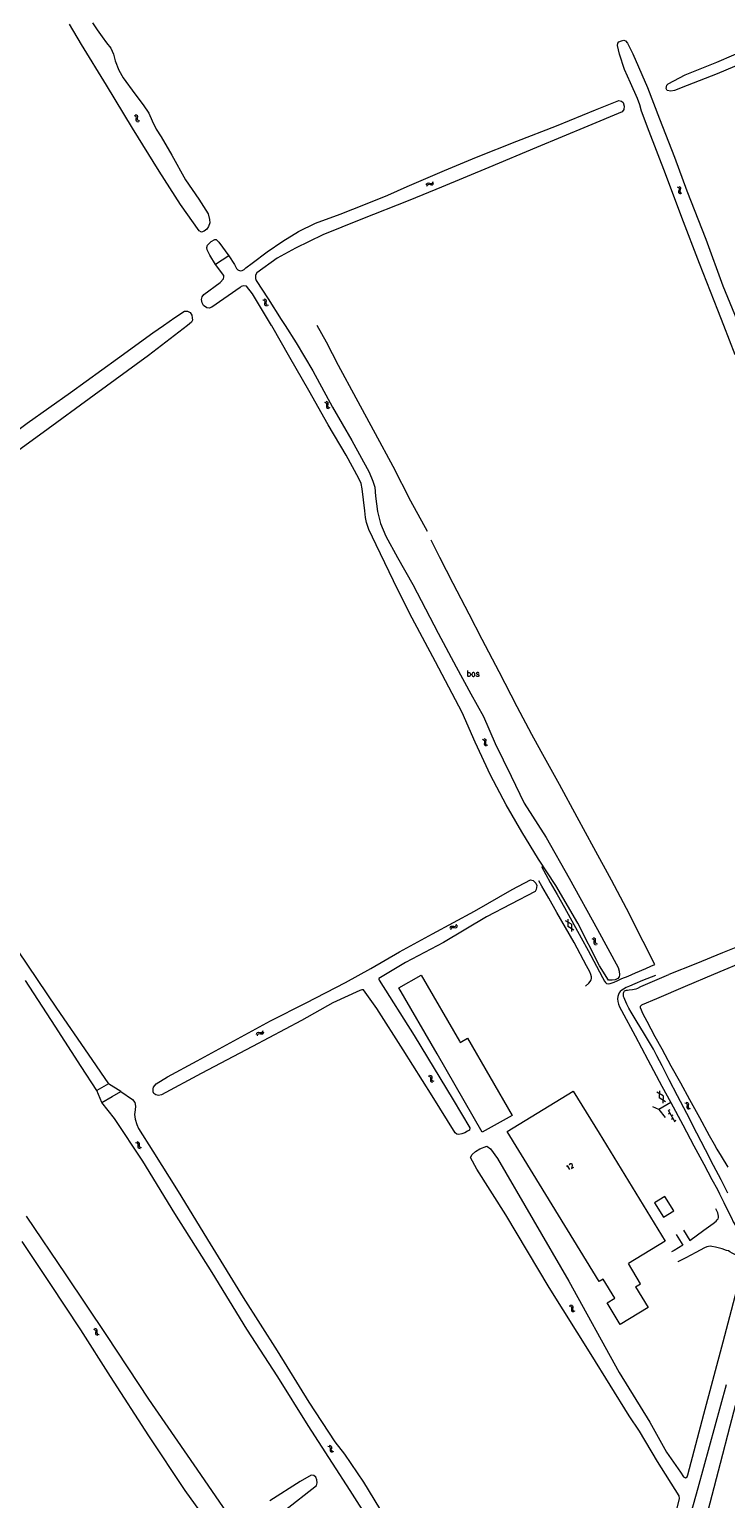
# Model space of a CAD drawing. Header units: metres. Extents: x 189705 to 199106, y 581686 to 588448.
# Tile 311 of 555: x 196181 to 196410, y 585113 to 585598. Entities that reach past the tile are written whole.
import ezdxf

# ---------------------------------------------------------------- set-up
doc = ezdxf.new("R2010")
doc.units = ezdxf.units.M
doc.layers.add('B-WA-OG-GBKN-G', color=7, linetype='Continuous', lineweight=18)
doc.styles.add('Style-STANDARD', font='STANDARD.shx')

msp = doc.modelspace()

# ---------------------------------------------------------------- linework, layer by layer
at = {"layer": 'B-WA-OG-GBKN-G'}
for p, q in [((196215.835, 585569.07), (196215.439, 585569.175)), ((196216.105, 585568.87), (196215.835, 585569.07)), ((196216.243, 585569.352), (196215.848, 585569.456)), ((196216.193, 585568.553), (196216.105, 585568.87)), ((196216.114, 585567.742), (196216.154, 585568.146)), ((196216.206, 585567.416), (196216.114, 585567.742)), ((196216.154, 585568.146), (196216.193, 585568.553)), ((196216.472, 585567.224), (196216.206, 585567.416)), ((196216.516, 585569.153), (196216.243, 585569.352)), ((196216.603, 585568.836), (196216.516, 585569.153)), ((196216.527, 585568.017), (196216.562, 585568.43)), ((196216.617, 585567.703), (196216.527, 585568.017)), ((196216.562, 585568.43), (196216.603, 585568.836)), ((196216.881, 585567.509), (196216.617, 585567.703)), ((196217.275, 585567.404), (196216.881, 585567.509)), ((196216.866, 585567.122), (196216.472, 585567.224)), ((196311.739, 585546.382), (196311.903, 585546.755)), ((196311.903, 585546.755), (196312.133, 585546.988)), ((196311.954, 585545.934), (196312.12, 585546.306)), ((196312.12, 585546.306), (196312.353, 585546.537)), ((196312.133, 585546.988), (196312.469, 585547.028)), ((196312.353, 585546.537), (196312.676, 585546.577)), ((196312.469, 585547.028), (196312.863, 585546.925)), ((196312.676, 585546.577), (196313.079, 585546.478)), ((196312.863, 585546.925), (196313.258, 585546.823)), ((196313.079, 585546.478), (196313.474, 585546.373)), ((196313.258, 585546.823), (196313.586, 585546.86)), ((196313.474, 585546.373), (196313.801, 585546.41)), ((196313.586, 585546.86), (196313.825, 585547.096)), ((196313.801, 585546.41), (196314.04, 585546.648)), ((196313.825, 585547.096), (196313.99, 585547.47)), ((196314.04, 585546.648), (196314.205, 585547.022)), ((196394.55, 585545.705), (196394.917, 585545.528)), ((196394.917, 585545.528), (196395.141, 585545.288)), ((196395.059, 585544.564), (196394.943, 585544.173)), ((196394.943, 585544.173), (196394.969, 585543.845)), ((196394.969, 585543.845), (196395.2, 585543.599)), ((196395.004, 585545.906), (196395.372, 585545.732)), ((196395.17, 585544.963), (196395.059, 585544.564)), ((196395.141, 585545.288), (196395.17, 585544.963)), ((196395.2, 585543.599), (196395.569, 585543.422)), ((196395.372, 585545.732), (196395.597, 585545.494)), ((196395.513, 585544.766), (196395.399, 585544.374)), ((196395.399, 585544.374), (196395.425, 585544.046)), ((196395.425, 585544.046), (196395.654, 585543.799)), ((196395.627, 585545.157), (196395.513, 585544.766)), ((196395.597, 585545.494), (196395.627, 585545.157)), ((196395.654, 585543.799), (196396.023, 585543.623)), ((196258.26, 585508.276), (196257.865, 585508.38)), ((196258.531, 585508.077), (196258.26, 585508.276)), ((196258.669, 585508.559), (196258.273, 585508.663)), ((196258.619, 585507.76), (196258.531, 585508.077)), ((196258.541, 585506.948), (196258.581, 585507.353)), ((196258.634, 585506.622), (196258.541, 585506.948)), ((196258.581, 585507.353), (196258.619, 585507.76)), ((196258.9, 585506.432), (196258.634, 585506.622)), ((196258.941, 585508.36), (196258.669, 585508.559)), ((196259.294, 585506.329), (196258.9, 585506.432)), ((196259.029, 585508.043), (196258.941, 585508.36)), ((196258.954, 585507.224), (196258.988, 585507.637)), ((196259.044, 585506.91), (196258.954, 585507.224)), ((196258.988, 585507.637), (196259.029, 585508.043)), ((196259.309, 585506.717), (196259.044, 585506.91)), ((196259.703, 585506.612), (196259.309, 585506.717)), ((196278.195, 585474.72), (196278.585, 585474.601)), ((196278.585, 585474.601), (196278.843, 585474.398)), ((196278.614, 585474.988), (196279.004, 585474.871)), ((196278.872, 585473.669), (196278.817, 585473.265)), ((196278.817, 585473.265), (196278.893, 585472.945)), ((196278.843, 585474.398), (196278.921, 585474.081)), ((196278.921, 585474.081), (196278.872, 585473.669)), ((196278.893, 585472.945), (196279.158, 585472.737)), ((196279.004, 585474.871), (196279.263, 585474.671)), ((196279.158, 585472.737), (196279.549, 585472.619)), ((196279.29, 585473.939), (196279.237, 585473.534)), ((196279.237, 585473.534), (196279.313, 585473.213)), ((196279.263, 585474.671), (196279.344, 585474.342)), ((196279.344, 585474.342), (196279.29, 585473.939)), ((196279.313, 585473.213), (196279.577, 585473.004)), ((196279.577, 585473.004), (196279.968, 585472.886)), ((196330.293, 585363.478), (196330.677, 585363.343)), ((196330.677, 585363.343), (196330.927, 585363.13)), ((196330.722, 585363.728), (196331.107, 585363.597)), ((196330.928, 585362.401), (196330.857, 585361.999)), ((196330.857, 585361.999), (196330.92, 585361.676)), ((196330.92, 585361.676), (196331.177, 585361.458)), ((196330.927, 585363.13), (196330.993, 585362.811)), ((196330.993, 585362.811), (196330.928, 585362.401)), ((196331.107, 585363.597), (196331.358, 585363.386)), ((196331.177, 585361.458), (196331.563, 585361.325)), ((196331.356, 585362.654), (196331.287, 585362.251)), ((196331.287, 585362.251), (196331.35, 585361.928)), ((196331.35, 585361.928), (196331.606, 585361.709)), ((196331.426, 585363.054), (196331.356, 585362.654)), ((196331.358, 585363.386), (196331.426, 585363.054)), ((196331.606, 585361.709), (196331.992, 585361.575)), ((196319.647, 585301.144), (196319.773, 585301.532)), ((196319.773, 585301.532), (196319.979, 585301.786)), ((196319.905, 585300.72), (196320.033, 585301.107)), ((196319.979, 585301.786), (196320.31, 585301.86)), ((196320.033, 585301.107), (196320.242, 585301.36)), ((196320.242, 585301.36), (196320.561, 585301.431)), ((196320.31, 585301.86), (196320.712, 585301.796)), ((196320.561, 585301.431), (196320.971, 585301.373)), ((196320.712, 585301.796), (196321.115, 585301.734)), ((196320.971, 585301.373), (196321.374, 585301.308)), ((196321.115, 585301.734), (196321.437, 585301.803)), ((196321.374, 585301.308), (196321.696, 585301.377)), ((196321.437, 585301.803), (196321.652, 585302.062)), ((196321.652, 585302.062), (196321.779, 585302.45)), ((196321.696, 585301.377), (196321.91, 585301.637)), ((196321.91, 585301.637), (196322.037, 585302.026)), ((196359.665, 585302.45), (196357.629, 585303.653)), ((196358.473, 585304.128), (196358.447, 585301.763)), ((196360.481, 585300.558), (196358.447, 585301.763)), ((196359.665, 585302.45), (196359.637, 585300.083)), ((196366.352, 585297.774), (196366.747, 585297.672)), ((196366.747, 585297.672), (196367.013, 585297.48)), ((196366.759, 585298.06), (196367.154, 585297.96)), ((196367.013, 585297.48), (196367.105, 585297.167)), ((196367.074, 585296.754), (196367.035, 585296.347)), ((196367.035, 585296.347), (196367.125, 585296.031)), ((196367.105, 585297.167), (196367.074, 585296.754)), ((196367.125, 585296.031), (196367.399, 585295.834)), ((196367.154, 585297.96), (196367.421, 585297.771)), ((196367.421, 585297.771), (196367.516, 585297.445)), ((196367.479, 585297.04), (196367.444, 585296.633)), ((196367.444, 585296.633), (196367.533, 585296.317)), ((196367.516, 585297.445), (196367.479, 585297.04)), ((196367.533, 585296.317), (196367.805, 585296.119)), ((196367.805, 585296.119), (196368.201, 585296.018)), ((196367.399, 585295.834), (196367.795, 585295.733)), ((196256.15, 585266.774), (196256.481, 585266.848)), ((196256.481, 585266.848), (196256.883, 585266.784)), ((196257.608, 585266.791), (196257.823, 585267.05)), ((196257.823, 585267.05), (196257.95, 585267.438)), ((196258.081, 585266.625), (196258.208, 585267.014)), ((196255.818, 585266.132), (196255.944, 585266.52)), ((196255.944, 585266.52), (196256.15, 585266.774)), ((196256.076, 585265.708), (196256.204, 585266.095)), ((196256.204, 585266.095), (196256.413, 585266.348)), ((196256.413, 585266.348), (196256.732, 585266.419)), ((196256.732, 585266.419), (196257.142, 585266.361)), ((196256.883, 585266.784), (196257.286, 585266.722)), ((196257.142, 585266.361), (196257.545, 585266.296)), ((196257.286, 585266.722), (196257.608, 585266.791)), ((196257.545, 585266.296), (196257.867, 585266.365)), ((196257.867, 585266.365), (196258.081, 585266.625)), ((196312.443, 585252.433), (196312.837, 585252.328)), ((196312.837, 585252.328), (196313.102, 585252.135)), ((196312.852, 585252.716), (196313.246, 585252.614)), ((196313.246, 585252.614), (196313.512, 585252.423)), ((196313.512, 585252.423), (196313.605, 585252.098)), ((196313.102, 585252.135), (196313.193, 585251.822)), ((196313.159, 585251.408), (196313.118, 585251.002)), ((196313.118, 585251.002), (196313.206, 585250.685)), ((196313.193, 585251.822), (196313.159, 585251.408)), ((196313.206, 585250.685), (196313.479, 585250.487)), ((196313.479, 585250.487), (196313.875, 585250.383)), ((196313.566, 585251.693), (196313.528, 585251.286)), ((196313.528, 585251.286), (196313.616, 585250.969)), ((196313.605, 585252.098), (196313.566, 585251.693)), ((196313.616, 585250.969), (196313.888, 585250.77)), ((196313.888, 585250.77), (196314.283, 585250.666)), ((196388.688, 585247.541), (196388.616, 585245.176)), ((196389.847, 585245.838), (196387.836, 585247.082)), ((196390.625, 585243.932), (196388.616, 585245.176)), ((196389.847, 585245.838), (196389.773, 585243.473)), ((196397.057, 585243.54), (196397.447, 585243.421)), ((196397.447, 585243.421), (196397.704, 585243.217)), ((196397.476, 585243.807), (196397.866, 585243.691)), ((196397.704, 585243.217), (196397.783, 585242.901)), ((196397.783, 585242.901), (196397.733, 585242.489)), ((196397.866, 585243.691), (196398.125, 585243.49)), ((196398.151, 585242.758), (196398.098, 585242.353)), ((196398.125, 585243.49), (196398.205, 585243.161)), ((196398.205, 585243.161), (196398.151, 585242.758)), ((196391.555, 585241.156), (196393.688, 585237.308)), ((196392.089, 585241.224), (196391.652, 585240.982)), ((196392.137, 585240.107), (196391.699, 585239.865)), ((196393.059, 585239.475), (196392.622, 585239.232)), ((196393.106, 585238.358), (196392.669, 585238.115)), ((196397.733, 585242.489), (196397.677, 585242.085)), ((196397.677, 585242.085), (196397.753, 585241.764)), ((196397.753, 585241.764), (196398.018, 585241.556)), ((196398.018, 585241.556), (196398.409, 585241.438)), ((196398.098, 585242.353), (196398.173, 585242.033)), ((196398.173, 585242.033), (196398.437, 585241.823)), ((196398.437, 585241.823), (196398.828, 585241.705)), ((196394.029, 585237.725), (196393.591, 585237.483)), ((196215.898, 585230.469), (196216.297, 585230.388)), ((196216.289, 585230.775), (196216.689, 585230.697)), ((196216.297, 585230.388), (196216.573, 585230.21)), ((196216.573, 585230.21), (196216.681, 585229.902)), ((196216.672, 585229.488), (196216.655, 585229.08)), ((196216.655, 585229.08), (196216.761, 585228.768)), ((196216.681, 585229.902), (196216.672, 585229.488)), ((196216.689, 585230.697), (196216.965, 585230.522)), ((196216.761, 585228.768), (196217.045, 585228.587)), ((196216.965, 585230.522), (196217.077, 585230.202)), ((196217.045, 585228.587), (196217.446, 585228.506)), ((196217.062, 585229.795), (196217.047, 585229.387)), ((196217.047, 585229.387), (196217.154, 585229.076)), ((196217.077, 585230.202), (196217.062, 585229.795)), ((196217.154, 585229.076), (196217.436, 585228.893)), ((196217.436, 585228.893), (196217.837, 585228.812)), ((196358.945, 585176.646), (196359.339, 585176.541)), ((196359.339, 585176.541), (196359.603, 585176.347)), ((196359.354, 585176.928), (196359.748, 585176.826)), ((196359.603, 585176.347), (196359.693, 585176.033)), ((196359.658, 585175.62), (196359.617, 585175.214)), ((196359.617, 585175.214), (196359.704, 585174.897)), ((196359.693, 585176.033), (196359.658, 585175.62)), ((196359.704, 585174.897), (196359.977, 585174.698)), ((196359.748, 585176.826), (196360.014, 585176.634)), ((196360.014, 585176.634), (196360.106, 585176.308)), ((196360.066, 585175.904), (196360.027, 585175.497)), ((196360.027, 585175.497), (196360.115, 585175.18)), ((196360.106, 585176.308), (196360.066, 585175.904)), ((196360.115, 585175.18), (196360.385, 585174.98)), ((196360.385, 585174.98), (196360.781, 585174.875)), ((196359.977, 585174.698), (196360.372, 585174.594)), ((196202.001, 585168.89), (196202.398, 585168.798)), ((196202.398, 585168.798), (196202.669, 585168.612)), ((196202.401, 585169.185), (196202.798, 585169.096)), ((196202.669, 585168.612), (196202.769, 585168.302)), ((196202.749, 585167.888), (196202.721, 585167.481)), ((196202.721, 585167.481), (196202.818, 585167.166)), ((196202.769, 585168.302), (196202.749, 585167.888)), ((196202.798, 585169.096), (196203.07, 585168.913)), ((196202.818, 585167.166), (196203.097, 585166.977)), ((196203.07, 585168.913), (196203.173, 585168.591)), ((196203.097, 585166.977), (196203.496, 585166.886)), ((196203.147, 585168.185), (196203.122, 585167.777)), ((196203.122, 585167.777), (196203.219, 585167.463)), ((196203.173, 585168.591), (196203.147, 585168.185)), ((196203.219, 585167.463), (196203.497, 585167.272)), ((196203.497, 585167.272), (196203.895, 585167.181)), ((196279.332, 585130.29), (196279.728, 585130.196)), ((196279.728, 585130.196), (196279.998, 585130.01)), ((196279.732, 585130.584), (196280.129, 585130.493)), ((196279.998, 585130.01), (196280.097, 585129.699)), ((196280.074, 585129.285), (196280.044, 585128.878)), ((196280.044, 585128.878), (196280.141, 585128.563)), ((196280.097, 585129.699), (196280.074, 585129.285)), ((196280.129, 585130.493), (196280.4, 585130.309)), ((196280.141, 585128.563), (196280.419, 585128.373)), ((196280.4, 585130.309), (196280.502, 585129.986)), ((196280.419, 585128.373), (196280.817, 585128.28)), ((196280.474, 585129.58), (196280.447, 585129.173)), ((196280.447, 585129.173), (196280.543, 585128.858)), ((196280.502, 585129.986), (196280.474, 585129.58)), ((196280.543, 585128.858), (196280.819, 585128.666)), ((196280.819, 585128.666), (196281.218, 585128.573))]:
    msp.add_line(p, q, dxfattribs=at)
at = {"layer": 'B-WA-OG-GBKN-G', "flags": 128}
for points in [[(196445.691, 585598.452), (196435.248, 585594.304), (196421.195, 585588.747), (196407.696, 585582.992), (196397.786, 585579.197), (196393.65, 585577.499), (196392.368, 585577.319), (196391.192, 585577.571), (196390.833, 585578.155), (196391.072, 585579.292), (196391.572, 585579.723), (196397.106, 585582.707), (196407.633, 585586.835), (196418.85, 585591.657), (196431.141, 585596.662), (196443.885, 585601.67)], [(196214.945, 585565.126), (196206.331, 585579.236), (196198.09, 585592.68), (196194.093, 585599.414)], [(196201.731, 585599.883), (196203.212, 585597.571), (196204.906, 585595.187), (196206.356, 585593.212), (196207.729, 585591.52), (196208.583, 585589.482), (196209.179, 585587.314), (196210.348, 585584.214), (196211.867, 585581.747), (196215.622, 585576.455), (196218.464, 585572.821), (196220.235, 585570.094), (196221.373, 585567.473), (196222.704, 585564.773), (196224.314, 585562.234), (196227.822, 585556.193), (196232.41, 585548.035), (196236.755, 585541.728), (196239.854, 585536.885), (196240.327, 585534.957), (196240.351, 585533.916), (196239.934, 585532.708), (196239.356, 585531.74), (196238.526, 585531.102), (196237.646, 585530.755), (196236.878, 585531.196), (196230.675, 585539.921), (196223.688, 585550.931), (196214.945, 585565.126)], [(196375.442, 585589.545), (196374.824, 585592.323), (196374.938, 585593.157), (196375.251, 585593.575), (196376.107, 585593.94), (196376.864, 585594.078), (196377.465, 585593.893), (196378.166, 585593.184), (196379.886, 585589.566), (196384.684, 585578.472), (196388.729, 585568.153), (196393.589, 585555.552), (196397.688, 585544.462), (196403.953, 585528.425), (196409.555, 585513.059), (196414.931, 585500)], [(196385.226, 585564.013), (196382.727, 585570.689), (196382.247, 585572.826), (196381.379, 585574.926), (196379.13, 585580.087), (196377.109, 585584.432), (196375.442, 585589.545)], [(196246.702, 585522.996), (196248.498, 585520.127), (196249.168, 585518.851), (196249.668, 585518.338), (196250.405, 585518.077), (196251.038, 585518.173), (196251.705, 585518.481), (196252.295, 585519.036), (196254.342, 585520.595), (196259.285, 585524.256), (196264.421, 585527.805), (196269.602, 585530.986), (196275.227, 585533.745), (196283.394, 585536.756), (196291.763, 585540.012), (196299.128, 585542.954), (196305.514, 585545.863), (196317.788, 585551.12), (196328.336, 585555.545), (196341.637, 585560.796), (196354.731, 585565.906), (196367.612, 585571.179), (196375.242, 585574.184), (196376.185, 585573.959), (196376.668, 585573.581), (196377.082, 585572.402), (196376.921, 585571.232), (196376.412, 585570.439), (196365.034, 585565.714), (196348.114, 585558.756), (196332.392, 585552.101), (196316.749, 585545.621), (196306.376, 585541.382), (196290.142, 585534.971), (196277.664, 585529.948), (196268.614, 585525.504), (196262.651, 585522.254), (196255.843, 585517.326), (196255.453, 585516.648), (196255.405, 585515.556), (196255.661, 585514.798), (196259.654, 585508.795), (196263.962, 585501.962), (196265.202, 585500)], [(196409.864, 585500), (196407.894, 585505.002), (196401.917, 585520.48), (196396.049, 585535.59), (196390.662, 585550.063), (196385.226, 585564.013)], [(196242.292, 585520.111), (196240.431, 585523.225), (196239.833, 585524.313), (196239.543, 585524.954), (196239.403, 585525.749), (196239.625, 585526.46), (196240.195, 585527.053), (196240.889, 585527.672), (196242.009, 585528.329), (196242.533, 585528.314), (196243.397, 585527.478), (196246.702, 585522.996)], [(196260.699, 585500), (196254.46, 585510.426), (196252.449, 585512.94), (196251.583, 585513.052), (196250.749, 585512.808), (196250.412, 585512.538), (196241.078, 585506), (196240.218, 585505.711), (196239.403, 585505.778), (196238.261, 585506.576), (196237.817, 585507.463), (196237.645, 585508.543), (196237.842, 585509.48), (196238.451, 585510.222), (196243.821, 585514.21), (196244.878, 585515.397), (196245.029, 585516.024), (196244.959, 585516.457), (196242.292, 585520.111)], [(196246.702, 585522.996), (196242.292, 585520.111)], [(196225.072, 585500), (196228.838, 585502.659), (196232.076, 585504.739), (196233.072, 585504.749), (196233.904, 585504.281), (196234.471, 585503.394), (196234.617, 585502.514), (196234.628, 585501.797), (196234.368, 585501.067), (196232.978, 585500)], [(196092.47, 585422.118), (196097.008, 585415.441), (196100.413, 585409.684), (196100.917, 585409.573), (196101.603, 585409.675), (196102.256, 585409.828), (196108.986, 585414.595), (196122.563, 585424.587), (196135.739, 585434.264), (196150.625, 585445.301), (196165.856, 585457.067), (196180.192, 585467.743), (196194.449, 585477.876), (196209.937, 585489.13), (196221.648, 585497.583), (196225.072, 585500)], [(196232.978, 585500), (196220.142, 585490.145), (196202.308, 585477.008), (196185.46, 585464.723), (196170.095, 585453.642), (196154.697, 585442.335), (196138.515, 585429.99), (196122.132, 585417.897), (196108.432, 585408.015), (196104.617, 585405.231), (196104.57, 585404.766), (196104.744, 585404.462), (196112.146, 585394.098), (196122.701, 585377.9), (196135.215, 585359.416), (196147.797, 585339.56), (196154.466, 585328.597), (196164.847, 585312.568), (196177.121, 585293.676), (196189.879, 585274.777), (196200.262, 585259.641), (196206.947, 585249.851)], [(196260.788, 585499.852), (196260.699, 585500)], [(196294.8, 585446.713), (196295.058, 585443.693), (196295.633, 585438.636), (196296.715, 585434.715), (196298.437, 585430.475), (196302.324, 585423.431), (196307.363, 585414.577), (196315.736, 585398.484), (196321.646, 585387.436), (196326.416, 585378.477), (196330.6, 585371.055), (196334.458, 585362.134), (196339.769, 585351.374), (196344.028, 585342.392), (196351.314, 585331.091), (196358.848, 585317.647), (196368.219, 585300.746), (196375.073, 585288.232), (196375.415, 585286.994), (196375.531, 585285.778), (196375.392, 585285.112), (196374.923, 585284.546), (196374.061, 585284.182), (196373.038, 585284.064), (196371.893, 585284.025), (196368.937, 585288.731), (196361.736, 585302.78), (196354.533, 585315.219), (196348.83, 585323.905), (196343.323, 585332.965), (196338.152, 585341.913), (196332.965, 585351.611), (196327.908, 585362.505), (196323.627, 585372.302), (196314.856, 585389.006), (196306.205, 585405.146), (196300.946, 585415.749), (196295.235, 585427.608), (196292.85, 585432.703), (196292.035, 585434.961), (196291.697, 585436.708), (196291.489, 585438.887), (196290.641, 585446.137), (196290.329, 585447.884), (196289.564, 585449.489), (196285.317, 585457.233), (196279.421, 585467.211), (196273.069, 585478.529), (196266.78, 585489.44), (196260.788, 585499.852)], [(196265.202, 585500), (196268.83, 585494.262), (196274.359, 585484.99), (196280.897, 585473.037), (196287.172, 585462.03), (196292.99, 585451.599), (196294.185, 585448.602), (196294.8, 585446.713)], [(196312.147, 585432.055), (196306.72, 585442.097), (196300.812, 585453.487), (196295.03, 585464.216), (196288.69, 585475.987), (196282.857, 585486.843), (196278.825, 585494.47), (196275.83, 585500)], [(196413.668, 585490.339), (196409.864, 585500)], [(196385.809, 585288.592), (196387.157, 585289.149), (196383.303, 585296.801), (196377.749, 585307.657), (196372.83, 585316.987), (196367.022, 585327.691), (196361.545, 585337.759), (196355.661, 585348.615), (196349.651, 585359.497), (196346.607, 585365.039), (196341.789, 585374.242), (196335.754, 585385.785), (196330.252, 585396.437), (196325.915, 585404.776), (196320.666, 585414.894), (196316.28, 585423.437), (196313.338, 585429.131)], [(196349.814, 585321.488), (196352.679, 585316.276), (196354.886, 585312.259), (196357.371, 585307.962), (196362.849, 585298.021), (196365.132, 585293.775), (196367.896, 585288.665), (196369.874, 585284.953), (196370.584, 585283.733), (196370.914, 585283.224), (196371.254, 585282.969), (196371.752, 585282.867), (196372.387, 585282.943), (196373.055, 585283.112), (196373.684, 585283.348), (196374.726, 585283.829), (196376.251, 585284.564), (196378.31, 585285.4), (196380.776, 585286.489), (196384.157, 585287.857), (196385.809, 585288.592)], [(196313.865, 585299.347), (196327.683, 585306.84), (196340.063, 585313.888), (196346.174, 585317.173), (196347.033, 585316.884), (196347.908, 585316.07), (196348.214, 585315.28), (196348.058, 585313.954), (196347.692, 585313.31), (196331.618, 585304.865), (196317.432, 585296.462), (196304.952, 585289.868), (196296.12, 585284.571), (196296.119, 585284.318), (196296.196, 585284.008), (196307.773, 585265.784), (196320.591, 585244.531), (196326.159, 585235.291), (196326.015, 585234.567), (196325.393, 585234.168), (196324.461, 585233.672), (196323.497, 585233.281), (196322.546, 585233.089), (196321.867, 585233.265), (196321.345, 585233.629), (196313.708, 585245.855), (196304.115, 585261.08), (196295.512, 585274.712), (196291.08, 585280.827), (196290.524, 585280.816), (196289.916, 585280.578), (196280.951, 585276.599), (196270.623, 585270.723), (196254.502, 585262.089), (196237.539, 585253.211), (196224.435, 585246.217), (196223.432, 585245.993), (196222.644, 585246.163), (196221.979, 585246.669), (196221.748, 585247.181), (196221.699, 585248.125), (196221.823, 585248.732), (196222.245, 585249.307), (196222.744, 585249.835), (196226.397, 585252.134), (196236.18, 585257.404), (196247.141, 585263.369), (196260.44, 585270.588), (196272.132, 585276.577), (196285.132, 585283.306)], [(196364.306, 585282.089), (196365.323, 585283.003), (196365.832, 585283.637), (196366.112, 585284.094), (196366.267, 585284.614), (196366.24, 585285.136), (196366.089, 585285.873), (196365.759, 585286.737), (196364.618, 585288.796), (196360.51, 585296.423), (196354.829, 585306.39), (196352.166, 585311.094), (196349.908, 585315.085), (196348.919, 585316.789)], [(196285.132, 585283.306), (196293.523, 585287.907), (196302.952, 585293.365), (196313.865, 585299.347)], [(196417.147, 585296.148), (196409.47, 585293.008), (196400.7, 585289.436), (196391.803, 585285.865)], [(196382.466, 585274.775), (196382.39, 585275.105), (196382.441, 585275.41), (196382.62, 585275.689), (196382.813, 585275.848), (196383.128, 585276.019), (196387.78, 585277.994), (196397.262, 585282.022), (196406.566, 585286.025), (196418.107, 585290.888)], [(196203.113, 585247.6), (196197.992, 585255.567), (196189.428, 585268.843), (196179.601, 585283.914)], [(196315.348, 585259.691), (196302.771, 585281.48), (196310.132, 585285.729), (196322.709, 585263.94)], [(196387.356, 585285.566), (196383.086, 585283.869), (196380.518, 585282.831), (196378.739, 585282.046), (196377.671, 585281.564), (196376.816, 585281.061), (196376.247, 585280.677), (196375.713, 585280.271), (196375.408, 585279.865), (196375.128, 585279.306), (196374.898, 585278.646), (196374.821, 585277.884), (196374.922, 585277.02), (196375.2, 585276.08), (196375.504, 585275.215), (196376.113, 585274.046), (196380.652, 585265.63), (196384.837, 585257.8), (196389.503, 585249.105), (196392.419, 585243.69)], [(196411.266, 585213.711), (196408.984, 585218.11), (196406.448, 585222.864), (196403.811, 585228.025), (196401.022, 585233.541), (196397.7, 585239.999), (196394.632, 585245.923), (196391.919, 585251.185), (196389.51, 585255.787), (196387.836, 585259.041), (196386.67, 585261.227), (196385.402, 585263.414), (196383.398, 585266.77), (196381.318, 585270.177), (196379.339, 585273.457), (196378.553, 585274.805), (196377.945, 585276.076), (196377.209, 585277.652), (196377.007, 585278.186), (196376.855, 585278.618), (196376.779, 585278.999), (196376.765, 585279.409), (196376.83, 585279.736), (196376.958, 585280.117), (196377.047, 585280.325), (196377.187, 585280.498), (196377.441, 585280.599), (196377.772, 585280.675), (196378.129, 585280.717), (196378.661, 585280.801), (196379.83, 585280.952), (196380.313, 585281.027), (196380.974, 585281.154), (196381.533, 585281.432), (196382.55, 585281.939), (196385.6, 585283.282), (196391.803, 585285.865)], [(196382.466, 585274.775), (196382.593, 585274.292), (196382.826, 585273.685), (196383.176, 585272.919), (196384.469, 585270.555), (196387.182, 585265.47), (196389.439, 585261.376), (196392.432, 585255.809), (196395.551, 585250.164), (196398.569, 585244.647), (196401.866, 585238.673), (196405.061, 585232.825), (196406.659, 585229.901), (196407.623, 585228.223), (196408.967, 585225.986), (196411.174, 585222.35)], [(196322.709, 585263.94), (196322.979, 585263.472), (196325.399, 585264.869), (196340.084, 585239.428), (196330.257, 585233.863), (196315.348, 585259.691)], [(196206.947, 585249.851), (196203.113, 585247.6)], [(196204.808, 585243.647), (196203.113, 585247.6)], [(196211.007, 585247.313), (196206.947, 585249.851)], [(196347.015, 585220.174), (196338.478, 585234.117), (196360.265, 585247.457), (196368.802, 585233.513)], [(196204.808, 585243.647), (196208.165, 585245.678), (196211.007, 585247.313)], [(196293.031, 585105.712), (196286.636, 585115.624), (196280.865, 585124.68), (196272.806, 585137.153), (196262.781, 585153.213), (196252.548, 585168.912), (196241.211, 585187.588), (196228.848, 585207.055), (196218.296, 585224.28), (196208.984, 585238.438), (196204.808, 585243.647)], [(196211.007, 585247.313), (196214.898, 585244.614), (196215.639, 585243.616), (196215.926, 585242.471), (196215.794, 585241.204), (196215.531, 585239.763), (196215.741, 585238.14), (196216.37, 585236.425), (196216.929, 585235.137), (196221.61, 585227.586), (196229.954, 585214.323), (196240.506, 585197.052), (196251.354, 585179.361), (196262.552, 585161.726), (196273.008, 585144.837), (196281.65, 585131.677), (196284.859, 585127.699), (196291.07, 585118.389), (196298.212, 585106.707)], [(196392.419, 585243.69), (196388.504, 585241.357), (196390.559, 585238.712)], [(196392.419, 585243.69), (196396.35, 585236.291), (196399.976, 585229.427), (196403.247, 585223.376), (196405.961, 585218.24), (196407.761, 585214.986), (196408.471, 585213.537), (196409.891, 585210.639), (196411.362, 585207.715), (196412.376, 585205.605), (196413.01, 585204.334), (196413.72, 585203.139), (196414.76, 585201.486), (196415.445, 585200.367), (196416.155, 585199.427), (196416.79, 585198.638), (196417.323, 585197.951), (196418.211, 585197.112), (196419.074, 585196.425), (196419.963, 585195.763), (196421.808, 585195.033), (196422.274, 585194.912)], [(196388.504, 585241.357), (196386.497, 585242.249)], [(196368.802, 585233.513), (196390.562, 585197.972), (196378.411, 585190.532)], [(196366.095, 585160.58), (196352.291, 585182.65), (196337.987, 585206.584), (196328.496, 585221.724), (196326.36, 585225.557), (196326.892, 585226.5), (196328.02, 585227.467), (196329.445, 585228.355), (196331.697, 585229.216), (196332.962, 585228.333), (196335.281, 585225.185), (196358.8, 585184.715), (196375.39, 585154.608), (196385.446, 585138.186), (196391.007, 585128.37), (196395.605, 585121.685), (196396.584, 585120.17), (196397.217, 585119.845), (196397.851, 585120.154), (196398.034, 585120.838), (196403.298, 585140.906), (196409.721, 585164.695), (196415.808, 585188.11)], [(196380.773, 585182.896), (196384.938, 585176.094), (196375.758, 585170.474), (196371.408, 585177.579), (196373.923, 585179.118), (196370.09, 585185.378), (196368.802, 585184.59), (196347.015, 585220.174)], [(196387.027, 585210.577), (196389.97, 585205.852), (196393.368, 585207.968), (196390.425, 585212.694), (196387.027, 585210.577)], [(196247.15, 585106.875), (196235.233, 585124.11), (196220.245, 585145.75), (196206.425, 585166.766), (196193.009, 585186.786), (196179.942, 585206.222)], [(196396.594, 585201.508), (196398.672, 585198.153), (196403.351, 585201.552), (196406.403, 585203.758), (196407.42, 585204.544), (196407.725, 585204.925), (196407.98, 585205.306), (196408.116, 585205.708), (196408.133, 585206.119), (196408.057, 585206.703), (196407.89, 585207.245), (196407.652, 585207.745), (196407.221, 585208.559)], [(196394.208, 585200.109), (196396.358, 585196.632), (196393.511, 585194.882), (196392.676, 585194.418)], [(196178.448, 585197.77), (196187.677, 585184.013), (196197.794, 585168.645), (196207.581, 585153.283), (196220.216, 585133.699), (196232.156, 585115.675), (196241.321, 585103.037), (196242.071, 585101.827), (196242.082, 585101.189), (196241.716, 585100.63), (196223.538, 585088.251), (196213.79, 585081.263), (196212.564, 585080.85), (196210.885, 585080.946), (196209.558, 585081.237), (196207.906, 585081.815), (196206.812, 585081.883), (196205.704, 585081.653), (196204.622, 585081.239), (196195.176, 585075.226), (196184.527, 585067.486), (196183.76, 585067.931), (196174.888, 585079.339)], [(196422.491, 585188.832), (196421.963, 585189.282), (196421.202, 585189.689), (196419.678, 585190.504), (196417.9, 585191.294), (196416.249, 585192.084), (196414.599, 585192.95), (196412.668, 585193.994), (196411.856, 585194.427), (196411.399, 585194.682), (196410.764, 585194.86), (196409.316, 585195.345), (196407.182, 585195.957), (196405.988, 585196.187), (196405.404, 585196.239), (196404.839, 585196.187), (196404.336, 585196.037), (196403.472, 585195.682), (196400.625, 585194.187), (196397.345, 585192.413), (196394.726, 585191.095), (196394.671, 585191.064)], [(196380.773, 585182.896), (196382.457, 585183.861), (196378.411, 585190.532)], [(196376.343, 585000), (196378.041, 585007.426), (196381.153, 585019.49), (196384.725, 585033.282), (196388.374, 585047.352), (196391.436, 585059.162), (196394.318, 585069.88), (196397.584, 585082.173), (196401.206, 585095.863), (196405.365, 585111.609), (196408.784, 585124.69), (196411.998, 585137.008), (196415.493, 585150.393), (196418.198, 585160.882), (196420.775, 585170.66), (196424.449, 585184.629)], [(196395.293, 585113.029), (196395.127, 585113.883), (196388.019, 585125.215), (196382.123, 585135.2), (196378.652, 585140.281), (196366.095, 585160.58)], [(196410.629, 585150.547), (196401.346, 585116.42), (196399.049, 585108.202)], [(196264.857, 585109.014), (196275.534, 585117.34), (196275.776, 585118.238), (196275.694, 585119.175), (196275.366, 585120.069), (196274.657, 585120.613), (196273.868, 585120.751), (196270.236, 585118.685), (196260.146, 585112.22)], [(196394.031, 585108.099), (196395.293, 585113.029)]]:
    msp.add_lwpolyline(points, dxfattribs=at)

# ---------------------------------------------------------------- texts
at = {"layer": 'B-WA-OG-GBKN-G', "style": 'Style-STANDARD'}
msp.add_text('bos', height=2, dxfattribs=at).set_placement((196325.083, 585384.2))
msp.add_text('12', height=1.6, rotation=30.59044, dxfattribs=at).set_placement((196358.448, 585221.172))

doc.saveas('drawing.dxf')
